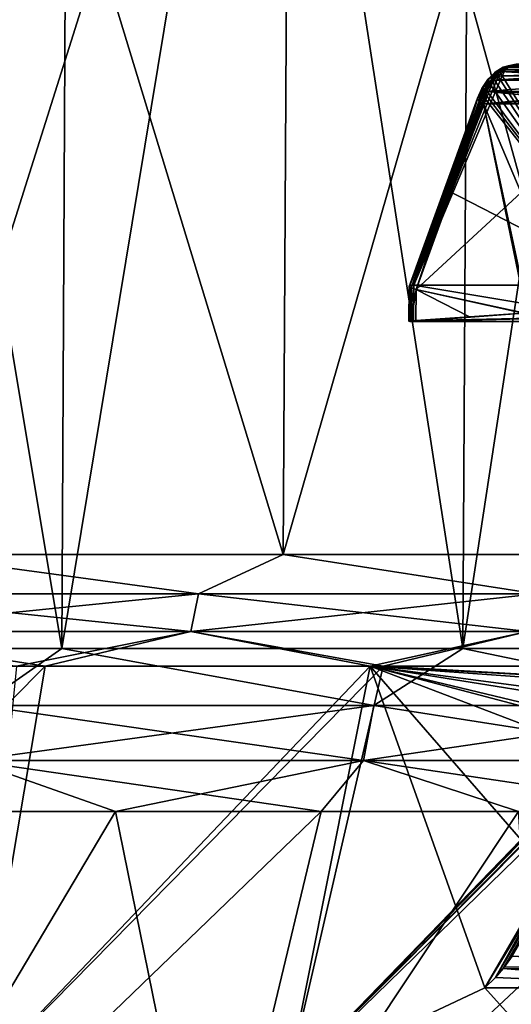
# Model space of a CAD drawing. Header units: metres. Extents: x -92 to 264, y -100 to 50.
# Tile 176 of 656: x 14.01 to 16.45, y -78.48 to -73.58. Entities that reach past the tile are written whole.
import ezdxf

# ---------------------------------------------------------------- set-up
doc = ezdxf.new("R2010")
doc.units = ezdxf.units.M
doc.layers.add('solid_21062050_01', color=7, linetype='CONTINUOUS')

msp = doc.modelspace()

# ---------------------------------------------------------------- linework, layer by layer
at = {"layer": 'solid_21062050_01'}
for points in [[(14.280685, -64.201744, -25.013882), (14.218353, -76.706161, -24.924311), (12.078719, -76.706161, -26.257954)], [(12.131678, -64.201744, -26.353365), (14.280685, -64.201744, -25.013882), (12.078719, -76.706161, -26.257954)], [(12.131678, -64.201744, 17.360905), (12.078719, -76.706161, 17.265493), (14.218353, -76.706161, 15.93185)], [(14.280685, -64.201744, 16.021421), (12.131678, -64.201744, 17.360905), (14.218353, -76.706161, 15.93185)], [(16.283154, -64.201744, -23.463858), (16.212072, -76.706161, -23.381058), (14.218353, -76.706161, -24.924311)], [(14.280685, -64.201744, -25.013882), (16.283154, -64.201744, -23.463858), (14.218353, -76.706161, -24.924311)], [(14.280685, -64.201744, 16.021421), (14.218353, -76.706161, 15.93185), (16.212076, -76.706161, 14.388596)], [(16.283154, -64.201744, 14.471397), (14.280685, -64.201744, 16.021421), (16.212076, -76.706161, 14.388596)], [(18.118534, -64.201744, -21.7192), (18.039442, -76.706161, -21.644016), (16.212072, -76.706161, -23.381058)], [(16.283154, -64.201744, -23.463858), (18.118534, -64.201744, -21.7192), (16.212072, -76.706161, -23.381058)], [(16.283154, -64.201744, 14.471397), (16.212076, -76.706161, 14.388596), (18.039442, -76.706161, 12.651556)], [(18.118534, -64.201744, 12.72674), (16.283154, -64.201744, 14.471397), (18.039442, -76.706161, 12.651556)], [(15.353564, -70.231491, 12.555632), (15.318479, -76.239906, 12.516665), (13.45623, -76.239906, 14.024684)], [(13.48705, -70.231491, 14.067104), (15.353564, -70.231491, 12.555632), (13.45623, -76.239906, 14.024684)], [(13.48705, -70.231491, -23.059565), (13.456231, -76.239906, -23.017143), (15.318478, -76.239906, -21.509127)], [(15.353564, -70.231491, -21.548092), (13.48705, -70.231491, -23.059565), (15.318478, -76.239906, -21.509127)], [(15.353564, -70.231491, -21.548092), (15.318478, -76.239906, -21.509127), (17.012894, -76.239906, -19.814711)], [(17.051861, -70.231491, 10.857335), (17.012894, -76.239906, 10.822249), (15.318479, -76.239906, 12.516665)], [(15.353564, -70.231491, 12.555632), (17.051861, -70.231491, 10.857335), (15.318479, -76.239906, 12.516665)], [(17.051861, -70.231491, -19.849796), (15.353564, -70.231491, -21.548092), (17.012894, -76.239906, -19.814711)], [(16.395329, -73.833633, 9.109626), (16.413109, -73.81514, 9.138822), (16.450022, -73.807053, 9.097229)], [(16.450022, -73.807053, 9.097229), (16.425556, -73.827263, 9.077011), (16.395329, -73.833633, 9.109626)], [(16.413031, -73.815178, -18.131351), (16.450022, -73.807053, -18.089689), (16.438023, -73.809364, -18.158199)], [(16.413031, -73.815178, -18.131351), (16.425556, -73.827263, -18.069471), (16.450022, -73.807053, -18.089689)], [(16.413109, -73.81514, 9.138822), (16.437954, -73.809395, 9.165822), (16.478456, -73.800003, 9.120725)], [(16.450022, -73.807053, 9.097229), (16.413109, -73.81514, 9.138822), (16.478456, -73.800003, 9.120725)], [(17.526464, -73.807053, 7.677857), (16.425556, -73.827263, 9.077011), (16.450022, -73.807053, 9.097229)], [(17.500397, -73.827263, 7.65975), (16.425556, -73.827263, 9.077011), (17.526464, -73.807053, 7.677857)], [(16.425556, -73.827263, -18.069471), (17.500397, -73.827263, -16.65221), (16.450022, -73.807053, -18.089689)], [(16.437954, -73.809395, 9.165822), (17.109613, -73.800003, 9.652208), (16.478456, -73.800003, 9.120725)], [(16.437954, -73.809395, 9.165822), (17.089926, -73.802353, 9.675588), (17.109613, -73.800003, 9.652208)], [(16.437954, -73.809395, 9.165822), (17.070623, -73.80938, 9.698511), (17.089926, -73.802353, 9.675588)], [(16.438023, -73.809364, -18.158199), (16.478456, -73.800003, -18.113186), (17.089926, -73.802353, -18.668049)], [(16.450022, -73.807053, -18.089689), (16.478456, -73.800003, -18.113186), (16.438023, -73.809364, -18.158199)], [(16.438023, -73.809364, -18.158199), (17.089926, -73.802353, -18.668049), (17.070623, -73.80938, -18.690971)], [(16.450022, -73.807053, 9.097229), (16.478456, -73.800003, 9.120725), (17.554222, -73.800003, 7.702483)], [(17.526464, -73.807053, 7.677857), (16.450022, -73.807053, 9.097229), (17.554222, -73.800003, 7.702483)], [(16.450022, -73.807053, -18.089689), (17.526464, -73.807053, -16.670317), (16.478456, -73.800003, -18.113186)], [(17.500397, -73.827263, -16.65221), (17.526464, -73.807053, -16.670317), (16.450022, -73.807053, -18.089689)], [(16.333427, -73.884071, -18.139706), (16.34503, -73.895897, -18.104216), (16.363119, -73.853935, -18.126034)], [(16.333427, -73.884071, -18.139706), (16.363119, -73.853935, -18.126034), (16.336676, -73.877228, -18.177824)], [(16.333521, -73.883957, 9.147217), (16.33679, -73.87709, 9.185328), (16.373234, -73.840202, 9.168496)], [(16.363224, -73.853851, 9.133511), (16.333521, -73.883957, 9.147217), (16.373234, -73.840202, 9.168496)], [(16.363224, -73.853851, 9.133511), (16.344793, -73.896172, 9.111838), (16.333521, -73.883957, 9.147217)], [(16.336676, -73.877228, -18.177824), (16.373106, -73.840309, -18.161034), (16.384079, -73.845619, -18.199528)], [(16.363119, -73.853935, -18.126034), (16.373106, -73.840309, -18.161034), (16.336676, -73.877228, -18.177824)], [(16.336676, -73.877228, -18.177824), (16.384079, -73.845619, -18.199528), (16.346594, -73.885979, -18.215054)], [(16.373234, -73.840202, 9.168496), (16.33679, -73.87709, 9.185328), (16.384151, -73.845558, 9.207026)], [(16.33679, -73.87709, 9.185328), (16.346672, -73.885872, 9.222572), (16.384151, -73.845558, 9.207026)], [(16.363224, -73.853851, 9.133511), (16.366854, -73.874931, 9.100802), (16.344793, -73.896172, 9.111838)], [(16.363119, -73.853935, -18.126034), (16.34503, -73.895897, -18.104216), (16.367136, -73.87471, -18.093082)], [(16.346594, -73.885979, -18.215054), (16.384079, -73.845619, -18.199528), (16.36138, -73.88031, -18.224073)], [(16.346672, -73.885872, 9.222572), (16.36137, -73.880325, 9.23162), (16.384151, -73.845558, 9.207026)], [(16.397669, -73.836891, 9.20401), (16.36137, -73.880325, 9.23162), (17.034796, -73.837189, 9.741055)], [(16.384151, -73.845558, 9.207026), (16.36137, -73.880325, 9.23162), (16.397669, -73.836891, 9.20401)], [(16.36137, -73.880325, 9.23162), (17.010395, -73.872437, 9.770034), (17.034796, -73.837189, 9.741055)], [(16.36138, -73.88031, -18.224073), (16.397709, -73.836861, -18.19644), (17.01053, -73.872177, -18.762331)], [(16.384079, -73.845619, -18.199528), (16.397709, -73.836861, -18.19644), (16.36138, -73.88031, -18.224073)], [(16.363119, -73.853935, -18.126034), (16.367136, -73.87471, -18.093082), (16.395267, -73.833656, -18.102142)], [(16.363119, -73.853935, -18.126034), (16.395267, -73.833656, -18.102142), (16.373106, -73.840309, -18.161034)], [(16.363224, -73.853851, 9.133511), (16.373234, -73.840202, 9.168496), (16.413109, -73.81514, 9.138822)], [(16.395329, -73.833633, 9.109626), (16.363224, -73.853851, 9.133511), (16.413109, -73.81514, 9.138822)], [(16.395329, -73.833633, 9.109626), (16.366854, -73.874931, 9.100802), (16.363224, -73.853851, 9.133511)], [(16.395329, -73.833633, 9.109626), (16.38868, -73.86203, 9.083918), (16.366854, -73.874931, 9.100802)], [(16.395267, -73.833656, -18.102142), (16.367136, -73.87471, -18.093082), (16.388992, -73.861916, -18.076084)], [(16.373106, -73.840309, -18.161034), (16.413031, -73.815178, -18.131351), (16.425766, -73.815758, -18.170549)], [(16.395267, -73.833656, -18.102142), (16.413031, -73.815178, -18.131351), (16.373106, -73.840309, -18.161034)], [(16.373106, -73.840309, -18.161034), (16.425766, -73.815758, -18.170549), (16.384079, -73.845619, -18.199528)], [(16.413109, -73.81514, 9.138822), (16.373234, -73.840202, 9.168496), (16.425764, -73.815758, 9.178092)], [(16.373234, -73.840202, 9.168496), (16.384151, -73.845558, 9.207026), (16.425764, -73.815758, 9.178092)], [(16.384079, -73.845619, -18.199528), (16.425766, -73.815758, -18.170549), (16.397709, -73.836861, -18.19644)], [(16.384151, -73.845558, 9.207026), (16.397669, -73.836891, 9.20401), (16.425764, -73.815758, 9.178092)], [(16.425556, -73.827263, 9.077011), (16.408592, -73.857735, 9.062993), (16.38868, -73.86203, 9.083918)], [(16.425556, -73.827263, 9.077011), (16.38868, -73.86203, 9.083918), (16.395329, -73.833633, 9.109626)], [(16.395267, -73.833656, -18.102142), (16.388992, -73.861916, -18.076084), (16.408592, -73.857735, -18.055454)], [(16.395267, -73.833656, -18.102142), (16.425556, -73.827263, -18.069471), (16.413031, -73.815178, -18.131351)], [(16.395267, -73.833656, -18.102142), (16.408592, -73.857735, -18.055454), (16.425556, -73.827263, -18.069471)], [(16.425764, -73.815758, 9.178092), (16.397669, -73.836891, 9.20401), (17.052124, -73.821022, 9.720479)], [(16.397669, -73.836891, 9.20401), (17.034796, -73.837189, 9.741055), (17.052124, -73.821022, 9.720479)], [(16.397709, -73.836861, -18.19644), (16.425766, -73.815758, -18.170549), (17.052124, -73.821022, -18.71294)], [(16.397709, -73.836861, -18.19644), (17.052124, -73.821022, -18.71294), (17.034796, -73.837189, -18.733517)], [(16.397709, -73.836861, -18.19644), (17.034796, -73.837189, -18.733517), (17.01053, -73.872177, -18.762331)], [(17.500397, -73.827263, 7.65975), (17.482323, -73.857735, 7.647196), (16.408592, -73.857735, 9.062993)], [(17.500397, -73.827263, 7.65975), (16.408592, -73.857735, 9.062993), (16.425556, -73.827263, 9.077011)], [(16.425556, -73.827263, -18.069471), (16.408592, -73.857735, -18.055454), (17.482323, -73.857735, -16.639656)], [(16.413031, -73.815178, -18.131351), (16.438023, -73.809364, -18.158199), (16.425766, -73.815758, -18.170549)], [(16.413109, -73.81514, 9.138822), (16.425764, -73.815758, 9.178092), (16.437954, -73.809395, 9.165822)], [(16.425556, -73.827263, -18.069471), (17.482323, -73.857735, -16.639656), (17.500397, -73.827263, -16.65221)], [(16.425764, -73.815758, 9.178092), (17.052124, -73.821022, 9.720479), (17.070623, -73.80938, 9.698511)], [(16.437954, -73.809395, 9.165822), (16.425764, -73.815758, 9.178092), (17.070623, -73.80938, 9.698511)], [(16.425766, -73.815758, -18.170549), (16.438023, -73.809364, -18.158199), (17.070623, -73.80938, -18.690971)], [(16.425766, -73.815758, -18.170549), (17.070623, -73.80938, -18.690971), (17.052124, -73.821022, -18.71294)], [(16.408592, -73.857735, 9.062993), (17.053724, -74.900002, 7.41219), (15.968169, -74.900002, 8.832595)], [(16.38868, -73.86203, 9.083918), (16.408592, -73.857735, 9.062993), (15.968169, -74.900002, 8.832595)], [(16.366854, -73.874931, 9.100802), (16.38868, -73.86203, 9.083918), (15.968169, -74.900002, 8.832595)], [(16.344793, -73.896172, 9.111838), (16.366854, -73.874931, 9.100802), (15.968169, -74.900002, 8.832595)], [(16.3248, -73.924492, 9.115203), (16.344793, -73.896172, 9.111838), (15.968169, -74.900002, 8.832595)], [(16.306684, -73.921326, -18.181631), (16.336676, -73.877228, -18.177824), (16.346594, -73.885979, -18.215054)], [(16.333427, -73.884071, -18.139706), (16.336676, -73.877228, -18.177824), (16.306684, -73.921326, -18.181631)], [(16.308708, -73.920464, -18.14283), (16.333427, -73.884071, -18.139706), (16.306684, -73.921326, -18.181631)], [(16.306684, -73.921326, -18.181631), (16.346594, -73.885979, -18.215054), (16.315895, -73.932655, -18.217817)], [(16.33679, -73.87709, 9.185328), (16.306744, -73.921219, 9.189177), (16.346672, -73.885872, 9.222572)], [(16.308756, -73.92038, 9.150374), (16.306744, -73.921219, 9.189177), (16.33679, -73.87709, 9.185328)], [(16.306744, -73.921219, 9.189177), (16.315939, -73.932571, 9.225363), (16.346672, -73.885872, 9.222572)], [(16.308708, -73.920464, -18.14283), (16.32493, -73.924263, -18.107672), (16.333427, -73.884071, -18.139706)], [(16.333521, -73.883957, 9.147217), (16.308756, -73.92038, 9.150374), (16.33679, -73.87709, 9.185328)], [(16.333521, -73.883957, 9.147217), (16.3248, -73.924492, 9.115203), (16.308756, -73.92038, 9.150374)], [(16.315895, -73.932655, -18.217817), (16.346594, -73.885979, -18.215054), (16.332687, -73.935921, -18.238119)], [(16.315939, -73.932571, 9.225363), (16.332684, -73.935936, 9.24566), (16.346672, -73.885872, 9.222572)], [(16.333521, -73.883957, 9.147217), (16.344793, -73.896172, 9.111838), (16.3248, -73.924492, 9.115203)], [(16.333427, -73.884071, -18.139706), (16.32493, -73.924263, -18.107672), (16.34503, -73.895897, -18.104216)], [(16.34503, -73.895897, -18.104216), (16.32493, -73.924263, -18.107672), (17.053724, -74.900002, -16.40465)], [(16.36137, -73.880325, 9.23162), (16.332684, -73.935936, 9.24566), (17.005989, -73.88118, 9.775266)], [(16.346672, -73.885872, 9.222572), (16.332684, -73.935936, 9.24566), (16.36137, -73.880325, 9.23162)], [(16.332684, -73.935936, 9.24566), (16.987432, -73.9366, 9.797302), (17.005989, -73.88118, 9.775266)], [(16.332687, -73.935921, -18.238119), (16.36138, -73.88031, -18.224073), (17.005989, -73.88118, -18.767727)], [(16.346594, -73.885979, -18.215054), (16.36138, -73.88031, -18.224073), (16.332687, -73.935921, -18.238119)], [(16.332687, -73.935921, -18.238119), (17.005989, -73.88118, -18.767727), (16.987432, -73.9366, -18.789762)], [(16.367136, -73.87471, -18.093082), (16.34503, -73.895897, -18.104216), (17.053724, -74.900002, -16.40465)], [(16.36137, -73.880325, 9.23162), (17.005989, -73.88118, 9.775266), (17.010395, -73.872437, 9.770034)], [(16.36138, -73.88031, -18.224073), (17.01053, -73.872177, -18.762331), (17.005989, -73.88118, -18.767727)], [(16.388992, -73.861916, -18.076084), (16.367136, -73.87471, -18.093082), (17.053724, -74.900002, -16.40465)], [(16.408592, -73.857735, -18.055454), (16.388992, -73.861916, -18.076084), (17.053724, -74.900002, -16.40465)], [(16.408592, -73.857735, 9.062993), (17.482323, -73.857735, 7.647196), (17.053724, -74.900002, 7.41219)], [(17.482323, -73.857735, -16.639656), (16.408592, -73.857735, -18.055454), (17.053724, -74.900002, -16.40465)], [(16.316544, -73.940262, 9.113623), (16.3248, -73.924492, 9.115203), (15.968169, -74.900002, 8.832595)], [(16.138601, -74.428963, 8.971183), (16.316544, -73.940262, 9.113623), (15.968169, -74.900002, 8.832595)], [(16.138601, -74.428963, 8.971183), (16.309626, -73.956863, 9.109829), (16.316544, -73.940262, 9.113623)], [(16.308708, -73.920464, -18.14283), (16.306684, -73.921326, -18.181631), (16.284832, -73.968735, -18.173292)], [(16.290571, -73.959831, -18.1359), (16.308708, -73.920464, -18.14283), (16.284832, -73.968735, -18.173292)], [(16.306744, -73.921219, 9.189177), (16.290571, -73.959831, 9.143438), (16.284832, -73.968735, 9.180831)], [(16.306744, -73.921219, 9.189177), (16.284832, -73.968735, 9.180831), (16.315939, -73.932571, 9.225363)], [(16.284832, -73.968735, -18.173292), (16.306684, -73.921326, -18.181631), (16.293348, -73.982224, -18.208729)], [(16.315939, -73.932571, 9.225363), (16.284832, -73.968735, 9.180831), (16.293348, -73.982224, 9.216269)], [(16.308756, -73.92038, 9.150374), (16.309626, -73.956863, 9.109829), (16.290571, -73.959831, 9.143438)], [(16.308756, -73.92038, 9.150374), (16.290571, -73.959831, 9.143438), (16.306744, -73.921219, 9.189177)], [(16.290571, -73.959831, -18.1359), (16.316612, -73.940125, -18.106102), (16.308708, -73.920464, -18.14283)], [(16.290571, -73.959831, -18.1359), (16.309626, -73.956863, -18.102289), (16.316612, -73.940125, -18.106102)], [(16.306684, -73.921326, -18.181631), (16.315895, -73.932655, -18.217817), (16.293348, -73.982224, -18.208729)], [(16.315939, -73.932571, 9.225363), (16.293348, -73.982224, 9.216269), (16.332684, -73.935936, 9.24566)], [(16.293348, -73.982224, -18.208729), (16.315895, -73.932655, -18.217817), (16.314808, -73.998253, -18.236835)], [(16.293348, -73.982224, 9.216269), (16.314808, -73.998253, 9.244376), (16.332684, -73.935936, 9.24566)], [(16.308708, -73.920464, -18.14283), (16.316612, -73.940125, -18.106102), (16.32493, -73.924263, -18.107672)], [(16.308756, -73.92038, 9.150374), (16.3248, -73.924492, 9.115203), (16.316544, -73.940262, 9.113623)], [(16.308756, -73.92038, 9.150374), (16.316544, -73.940262, 9.113623), (16.309626, -73.956863, 9.109829)], [(16.316612, -73.940125, -18.106102), (16.309626, -73.956863, -18.102289), (17.053724, -74.900002, -16.40465)], [(16.315895, -73.932655, -18.217817), (16.332687, -73.935921, -18.238119), (16.314808, -73.998253, -18.236835)], [(16.332687, -73.935921, -18.238119), (16.980793, -73.998253, -18.797647), (16.314808, -73.998253, -18.236835)], [(16.332684, -73.935936, 9.24566), (16.314808, -73.998253, 9.244376), (16.987432, -73.9366, 9.797302)], [(16.983742, -73.957413, 9.801684), (16.987432, -73.9366, 9.797302), (16.314808, -73.998253, 9.244376)], [(16.32493, -73.924263, -18.107672), (16.316612, -73.940125, -18.106102), (17.053724, -74.900002, -16.40465)], [(16.332687, -73.935921, -18.238119), (16.98378, -73.957153, -18.794102), (16.980793, -73.998253, -18.797647)], [(16.332687, -73.935921, -18.238119), (16.987432, -73.9366, -18.789762), (16.98378, -73.957153, -18.794102)], [(16.290571, -73.959831, 9.143438), (15.949618, -74.90136, 8.866428), (15.945251, -74.905846, 8.905024)], [(16.284832, -73.968735, 9.180831), (16.290571, -73.959831, 9.143438), (15.945251, -74.905846, 8.905024)], [(16.284832, -73.968735, 9.180831), (15.945251, -74.905846, 8.905024), (15.955977, -74.912834, 8.942578)], [(15.945267, -74.905876, -17.897676), (16.290571, -73.959831, -18.1359), (16.284832, -73.968735, -18.173292)], [(15.945267, -74.905876, -17.897676), (15.949572, -74.901367, -17.859041), (16.290571, -73.959831, -18.1359)], [(15.956026, -74.912857, -17.935135), (15.945267, -74.905876, -17.897676), (16.284832, -73.968735, -18.173292)], [(15.949572, -74.901367, -17.859041), (15.968169, -74.900002, -17.825054), (16.290571, -73.959831, -18.1359)], [(15.949618, -74.90136, 8.866428), (16.309626, -73.956863, 9.109829), (16.138601, -74.428963, 8.971183)], [(16.290571, -73.959831, 9.143438), (16.309626, -73.956863, 9.109829), (15.949618, -74.90136, 8.866428)], [(16.293348, -73.982224, 9.216269), (16.284832, -73.968735, 9.180831), (15.955977, -74.912834, 8.942578)], [(16.293348, -73.982224, 9.216269), (15.955977, -74.912834, 8.942578), (15.980406, -74.921295, 8.973313)], [(15.956026, -74.912857, -17.935135), (16.284832, -73.968735, -18.173292), (16.293348, -73.982224, -18.208729)], [(15.956026, -74.912857, -17.935135), (16.293348, -73.982224, -18.208729), (16.314808, -73.998253, -18.236835)], [(15.956026, -74.912857, -17.935135), (16.314808, -73.998253, -18.236835), (15.980406, -74.921295, -17.965775)], [(16.290571, -73.959831, -18.1359), (15.968169, -74.900002, -17.825054), (16.138599, -74.428963, -17.963642)], [(16.293348, -73.982224, 9.216269), (15.980406, -74.921295, 8.973313), (16.314808, -73.998253, 9.244376)], [(16.980793, -73.998253, 9.805187), (15.980406, -74.921295, 8.973313), (16.513338, -75.038208, 9.423418)], [(16.980793, -73.998253, 9.805187), (16.314808, -73.998253, 9.244376), (15.980406, -74.921295, 8.973313)], [(15.980406, -74.921295, -17.965775), (16.314808, -73.998253, -18.236835), (16.528545, -75.041229, -18.428719)], [(16.309626, -73.956863, -18.102289), (16.138599, -74.428963, -17.963642), (17.053724, -74.900002, -16.40465)], [(16.290571, -73.959831, -18.1359), (16.138599, -74.428963, -17.963642), (16.309626, -73.956863, -18.102289)], [(16.983742, -73.957413, 9.801684), (16.314808, -73.998253, 9.244376), (16.980793, -73.998253, 9.805187)], [(16.314808, -73.998253, -18.236835), (16.54158, -75.051888, -18.439817), (16.528545, -75.041229, -18.428719)], [(16.314808, -73.998253, -18.236835), (16.982544, -75.572861, -18.817085), (16.54158, -75.051888, -18.439817)], [(16.314808, -73.998253, -18.236835), (16.980793, -73.998253, -18.797647), (16.982544, -75.572861, -18.817085)], [(15.949618, -74.90136, 8.866428), (16.138601, -74.428963, 8.971183), (15.968169, -74.900002, 8.832595)], [(16.138599, -74.428963, -17.963642), (15.968169, -74.900002, -17.825054), (17.053724, -74.900002, -16.40465)], [(15.945251, -74.905846, 8.905024), (15.948545, -75.079605, 8.867899), (15.944315, -75.078468, 8.906527)], [(15.955977, -74.912834, 8.942578), (15.945251, -74.905846, 8.905024), (15.944315, -75.078468, 8.906527)], [(15.955977, -74.912834, 8.942578), (15.944315, -75.078468, 8.906527), (15.955181, -75.076775, 8.943887)], [(15.945267, -74.905876, -17.897676), (15.944317, -75.078468, -17.899015), (15.948537, -75.079605, -17.860388)], [(15.956026, -74.912857, -17.935135), (15.944317, -75.078468, -17.899015), (15.945267, -74.905876, -17.897676)], [(15.956026, -74.912857, -17.935135), (15.955188, -75.076775, -17.936359), (15.944317, -75.078468, -17.899015)], [(15.945251, -74.905846, 8.905024), (15.949618, -74.90136, 8.866428), (15.948545, -75.079605, 8.867899)], [(15.945267, -74.905876, -17.897676), (15.948537, -75.079605, -17.860388), (15.949572, -74.901367, -17.859041)], [(15.949572, -74.901367, -17.859041), (15.948537, -75.079605, -17.860388), (15.967167, -75.080002, -17.826256)], [(15.968169, -74.900002, 8.832595), (15.967167, -75.080002, 8.833795), (15.948545, -75.079605, 8.867899)], [(15.949618, -74.90136, 8.866428), (15.968169, -74.900002, 8.832595), (15.948545, -75.079605, 8.867899)], [(15.949572, -74.901367, -17.859041), (15.967167, -75.080002, -17.826256), (15.968169, -74.900002, -17.825054)], [(15.955977, -74.912834, 8.942578), (15.955181, -75.076775, 8.943887), (15.980406, -74.921295, 8.973313)], [(15.980406, -74.921295, 8.973313), (15.955181, -75.076775, 8.943887), (15.979548, -75.074768, 8.974341)], [(15.956026, -74.912857, -17.935135), (15.980406, -74.921295, -17.965775), (15.955188, -75.076775, -17.936359)], [(15.980406, -74.921295, -17.965775), (15.979548, -75.074768, -17.966803), (15.955188, -75.076775, -17.936359)], [(15.968169, -74.900002, 8.832595), (17.053307, -75.080002, 7.41279), (15.967167, -75.080002, 8.833795)], [(15.968169, -74.900002, -17.825054), (15.967167, -75.080002, -17.826256), (17.053307, -75.080002, -16.405251)], [(15.968169, -74.900002, 8.832595), (17.053724, -74.900002, 7.41219), (17.053307, -75.080002, 7.41279)], [(17.053724, -74.900002, -16.40465), (15.968169, -74.900002, -17.825054), (17.053307, -75.080002, -16.405251)], [(15.980406, -74.921295, 8.973313), (15.979548, -75.074768, 8.974341), (16.246319, -75.056496, 9.198775)], [(15.980406, -74.921295, -17.965775), (16.246319, -75.056496, -18.191236), (15.979548, -75.074768, -17.966803)], [(15.980406, -74.921295, 8.973313), (16.246319, -75.056496, 9.198775), (16.513338, -75.038208, 9.423418)], [(15.980406, -74.921295, -17.965775), (16.513338, -75.038208, -18.415878), (16.246319, -75.056496, -18.191236)], [(15.980406, -74.921295, -17.965775), (16.528545, -75.041229, -18.428719), (16.513338, -75.038208, -18.415878)], [(16.513338, -75.038208, 9.423418), (15.944315, -75.078468, 8.906527), (15.948545, -75.079605, 8.867899)], [(16.513338, -75.038208, 9.423418), (15.955181, -75.076775, 8.943887), (15.944315, -75.078468, 8.906527)], [(17.677504, -75.038208, -16.904005), (15.944317, -75.078468, -17.899015), (15.955188, -75.076775, -17.936359)], [(17.677504, -75.038208, -16.904005), (15.948537, -75.079605, -17.860388), (15.944317, -75.078468, -17.899015)], [(17.677504, -75.038208, -16.904005), (15.967167, -75.080002, -17.826256), (15.948537, -75.079605, -17.860388)], [(16.513338, -75.038208, 9.423418), (15.948545, -75.079605, 8.867899), (15.967167, -75.080002, 8.833795)], [(16.513338, -75.038208, 9.423418), (16.246319, -75.056496, 9.198775), (15.955181, -75.076775, 8.943887)], [(16.246319, -75.056496, 9.198775), (15.979548, -75.074768, 8.974341), (15.955181, -75.076775, 8.943887)], [(15.955188, -75.076775, -17.936359), (16.246319, -75.056496, -18.191236), (16.513338, -75.038208, -18.415878)], [(17.677504, -75.038208, -16.904005), (15.955188, -75.076775, -17.936359), (16.513338, -75.038208, -18.415878)], [(15.955188, -75.076775, -17.936359), (15.979548, -75.074768, -17.966803), (16.246319, -75.056496, -18.191236)], [(17.675308, -75.038208, 7.914669), (15.967167, -75.080002, 8.833795), (17.053307, -75.080002, 7.41279)], [(17.675308, -75.038208, 7.914669), (16.513338, -75.038208, 9.423418), (15.967167, -75.080002, 8.833795)], [(17.677504, -75.038208, -16.904005), (17.053307, -75.080002, -16.405251), (15.967167, -75.080002, -17.826256)], [(14.89828, -76.435089, 12.85819), (13.066125, -76.435089, 14.276383), (13.45623, -76.239906, 14.024684)], [(13.066125, -76.435089, -23.268845), (14.89828, -76.435089, -21.850649), (13.456231, -76.239906, -23.017143)], [(14.89828, -76.435089, 12.85819), (13.45623, -76.239906, 14.024684), (15.318479, -76.239906, 12.516665)], [(14.89828, -76.435089, -21.850649), (15.318478, -76.239906, -21.509127), (13.456231, -76.239906, -23.017143)], [(16.57756, -76.435089, 11.261915), (14.89828, -76.435089, 12.85819), (15.318479, -76.239906, 12.516665)], [(14.89828, -76.435089, -21.850649), (16.57756, -76.435089, -20.254375), (15.318478, -76.239906, -21.509127)], [(16.57756, -76.435089, -20.254375), (17.012894, -76.239906, -19.814711), (15.318478, -76.239906, -21.509127)], [(16.57756, -76.435089, 11.261915), (15.318479, -76.239906, 12.516665), (17.012894, -76.239906, 10.822249)], [(13.066125, -76.435089, -23.268845), (13.03255, -76.622589, -23.220606), (14.859998, -76.622589, -21.806055)], [(14.89828, -76.435089, 12.85819), (14.859998, -76.622589, 12.813595), (13.03255, -76.622589, 14.228145)], [(14.89828, -76.435089, 12.85819), (13.03255, -76.622589, 14.228145), (13.066125, -76.435089, 14.276383)], [(13.066125, -76.435089, -23.268845), (14.859998, -76.622589, -21.806055), (14.89828, -76.435089, -21.850649)], [(14.89828, -76.435089, -21.850649), (14.859998, -76.622589, -21.806055), (16.534962, -76.622589, -20.213882)], [(16.57756, -76.435089, 11.261915), (16.534962, -76.622589, 11.221423), (14.859998, -76.622589, 12.813595)], [(16.57756, -76.435089, 11.261915), (14.859998, -76.622589, 12.813595), (14.89828, -76.435089, 12.85819)], [(14.89828, -76.435089, -21.850649), (16.534962, -76.622589, -20.213882), (16.57756, -76.435089, -20.254375)], [(13.03255, -76.622589, 14.228145), (14.134534, -76.794624, 13.290891), (12.315337, -76.794624, 14.595631)], [(14.859998, -76.622589, -21.806055), (13.03255, -76.622589, -23.220606), (13.992015, -76.794624, -22.395678)], [(13.03255, -76.622589, 14.228145), (14.859998, -76.622589, 12.813595), (14.134534, -76.794624, 13.290891)], [(14.859998, -76.622589, -21.806055), (13.992015, -76.794624, -22.395678), (15.75117, -76.794624, -20.868992)], [(14.859998, -76.622589, 12.813595), (15.816452, -76.794617, 11.813479), (14.134534, -76.794624, 13.290891)], [(16.534962, -76.622589, -20.213882), (14.859998, -76.622589, -21.806055), (15.75117, -76.794624, -20.868992)], [(14.859998, -76.622589, 12.813595), (16.534962, -76.622589, 11.221423), (15.816452, -76.794617, 11.813479)], [(16.534962, -76.622589, -20.213882), (15.75117, -76.794624, -20.868992), (17.344763, -76.794624, -19.170218)], [(16.534962, -76.622589, 11.221423), (17.344732, -76.794655, 10.177762), (15.816452, -76.794617, 11.813479)], [(13.81113, -76.990562, -25.166046), (12.078719, -76.706161, -26.257954), (14.218353, -76.706161, -24.924311)], [(13.81113, -76.990562, 16.173586), (14.218353, -76.706161, 15.93185), (12.078719, -76.706161, 17.265493)], [(13.81113, -76.990562, -25.166046), (14.218353, -76.706161, -24.924311), (15.770621, -76.990562, -23.712788)], [(15.770621, -76.990562, 14.720327), (14.218353, -76.706161, 15.93185), (13.81113, -76.990562, 16.173586)], [(15.770621, -76.990562, -23.712788), (14.218353, -76.706161, -24.924311), (16.212072, -76.706161, -23.381058)], [(15.770621, -76.990562, 14.720327), (16.212076, -76.706161, 14.388596), (14.218353, -76.706161, 15.93185)], [(15.770621, -76.990562, -23.712788), (16.212072, -76.706161, -23.381058), (17.578234, -76.990562, -22.074465)], [(17.578234, -76.990562, 13.082004), (16.212076, -76.706161, 14.388596), (15.770621, -76.990562, 14.720327)], [(17.578234, -76.990562, -22.074465), (16.212072, -76.706161, -23.381058), (18.039442, -76.706161, -21.644016)], [(17.578234, -76.990562, 13.082004), (18.039442, -76.706161, 12.651556), (16.212076, -76.706161, 14.388596)], [(12.09139, -78.857216, 12.875944), (12.315337, -76.794624, 14.595631), (14.134534, -76.794624, 13.290891)], [(13.786867, -78.857216, 11.563547), (12.09139, -78.857216, 12.875944), (14.134534, -76.794624, 13.290891)], [(13.786867, -78.857216, 11.563547), (14.134534, -76.794624, 13.290891), (15.816452, -76.794617, 11.813479)], [(15.340872, -78.857216, 10.086355), (13.786867, -78.857216, 11.563547), (15.816452, -76.794617, 11.813479)], [(13.786867, -78.857216, -20.556007), (15.75117, -76.794624, -20.868992), (13.992015, -76.794624, -22.395678)], [(13.786867, -78.857216, -20.556007), (15.340872, -78.857216, -19.078815), (15.75117, -76.794624, -20.868992)], [(15.340872, -78.857216, 10.086355), (15.816452, -76.794617, 11.813479), (17.25786, -76.877289, 10.192689)], [(15.340872, -78.857216, -19.078815), (16.321569, -78.394051, -18.555027), (15.75117, -76.794624, -20.868992)], [(17.257885, -76.877258, -19.18515), (17.344763, -76.794624, -19.170218), (15.75117, -76.794624, -20.868992)], [(17.236139, -76.900566, -19.185951), (17.257885, -76.877258, -19.18515), (15.75117, -76.794624, -20.868992)], [(17.166128, -76.982689, -19.180483), (17.236139, -76.900566, -19.185951), (15.75117, -76.794624, -20.868992)], [(17.139164, -77.01722, -19.175064), (17.166128, -76.982689, -19.180483), (15.75117, -76.794624, -20.868992)], [(17.071955, -77.110954, -19.152697), (17.139164, -77.01722, -19.175064), (15.75117, -76.794624, -20.868992)], [(17.053614, -77.138748, -19.144039), (17.071955, -77.110954, -19.152697), (15.75117, -76.794624, -20.868992)], [(16.978952, -77.263107, -19.095692), (17.053614, -77.138748, -19.144039), (15.75117, -76.794624, -20.868992)], [(16.655798, -77.834061, -18.830084), (16.978952, -77.263107, -19.095692), (15.75117, -76.794624, -20.868992)], [(16.321569, -78.394051, -18.555027), (16.655798, -77.834061, -18.830084), (15.75117, -76.794624, -20.868992)], [(15.816452, -76.794617, 11.813479), (17.344732, -76.794655, 10.177762), (17.25786, -76.877289, 10.192689)], [(15.340872, -78.857216, 10.086355), (17.25786, -76.877289, 10.192689), (17.236347, -76.900337, 10.193487)], [(15.340872, -78.857216, 10.086355), (17.236347, -76.900337, 10.193487), (17.166105, -76.982719, 10.188018)], [(13.81113, -76.990562, 16.173586), (13.764803, -77.264679, 16.104254), (15.717722, -77.264679, 14.655869)], [(15.770621, -76.990562, -23.712788), (15.717722, -77.264679, -23.648331), (13.764803, -77.264679, -25.096714)], [(13.81113, -76.990562, -25.166046), (15.770621, -76.990562, -23.712788), (13.764803, -77.264679, -25.096714)], [(15.770621, -76.990562, 14.720327), (13.81113, -76.990562, 16.173586), (15.717722, -77.264679, 14.655869)], [(15.340872, -78.857216, 10.086355), (17.166105, -76.982719, 10.188018), (17.139353, -77.016968, 10.182648)], [(15.770621, -76.990562, 14.720327), (15.717722, -77.264679, 14.655869), (17.519272, -77.264679, 13.023041)], [(17.578234, -76.990562, -22.074465), (17.519272, -77.264679, -22.015501), (15.717722, -77.264679, -23.648331)], [(15.770621, -76.990562, -23.712788), (17.578234, -76.990562, -22.074465), (15.717722, -77.264679, -23.648331)], [(17.578234, -76.990562, 13.082004), (15.770621, -76.990562, 14.720327), (17.519272, -77.264679, 13.023041)], [(15.340872, -78.857216, 10.086355), (17.139353, -77.016968, 10.182648), (17.071951, -77.110962, 10.160234)], [(15.340872, -78.857216, 10.086355), (17.071951, -77.110962, 10.160234), (17.053774, -77.138504, 10.15166)], [(15.340872, -78.857216, 10.086355), (17.053774, -77.138504, 10.15166), (16.978952, -77.263107, 10.103231)], [(13.764803, -77.264679, 16.104254), (13.421074, -77.5177, 16.170433), (14.484295, -77.5177, 15.439703)], [(13.764803, -77.264679, -25.096714), (14.484293, -77.5177, -24.432165), (13.421074, -77.5177, -25.162893)], [(13.764803, -77.264679, 16.104254), (14.484295, -77.5177, 15.439703), (15.507811, -77.5177, 14.654332)], [(15.717722, -77.264679, 14.655869), (13.764803, -77.264679, 16.104254), (15.507811, -77.5177, 14.654332)], [(13.764803, -77.264679, -25.096714), (15.717722, -77.264679, -23.648331), (14.484293, -77.5177, -24.432165)], [(15.717722, -77.264679, -23.648331), (15.507806, -77.5177, -23.646795), (14.484293, -77.5177, -24.432165)], [(15.340872, -78.857216, 10.086355), (16.978952, -77.263107, 10.103231), (16.321569, -78.394051, 9.562566)], [(15.717722, -77.264679, -23.648331), (16.488811, -77.5177, -22.808939), (15.507806, -77.5177, -23.646795)], [(15.717722, -77.264679, 14.655869), (15.507811, -77.5177, 14.654332), (16.488813, -77.5177, 13.816477)], [(15.717722, -77.264679, 14.655869), (16.488813, -77.5177, 13.816477), (17.424629, -77.5177, 12.928422)], [(17.519272, -77.264679, 13.023041), (15.717722, -77.264679, 14.655869), (17.424629, -77.5177, 12.928422)], [(15.717722, -77.264679, -23.648331), (17.519272, -77.264679, -22.015501), (16.488811, -77.5177, -22.808939)], [(17.012899, -77.258064, 10.050753), (16.321569, -78.394051, 9.562566), (16.655798, -77.834061, 9.837624)], [(17.012899, -77.258064, 10.050753), (16.374687, -78.34288, 9.555458), (16.321569, -78.394051, 9.562566)], [(16.978952, -77.263107, 10.103231), (16.655798, -77.834061, 9.837624), (16.321569, -78.394051, 9.562566)], [(17.012901, -77.258064, -19.043213), (16.978952, -77.263107, -19.095692), (16.374687, -78.34288, -18.547918)], [(17.012901, -77.258064, -19.043213), (16.374687, -78.34288, -18.547918), (16.412409, -78.299408, -18.540092)], [(17.012899, -77.258064, 10.050753), (16.412409, -78.299408, 9.547632), (16.374687, -78.34288, 9.555458)], [(16.374687, -78.34288, -18.547918), (16.978952, -77.263107, -19.095692), (16.655798, -77.834061, -18.830084)], [(17.031372, -77.242104, 9.992994), (16.419878, -78.289932, 9.545701), (16.412409, -78.299408, 9.547632)], [(17.012899, -77.258064, 10.050753), (17.031372, -77.242104, 9.992994), (16.412409, -78.299408, 9.547632)], [(17.012901, -77.258064, -19.043213), (16.412409, -78.299408, -18.540092), (16.419878, -78.289932, -18.538162)], [(17.031372, -77.242104, 9.992994), (16.45723, -78.23642, 9.533802), (16.419878, -78.289932, 9.545701)], [(17.012901, -77.258064, -19.043213), (16.419878, -78.289932, -18.538162), (16.45723, -78.23642, -18.526262)], [(13.114618, -79.826332, 14.346057), (14.484295, -77.5177, 15.439703), (13.421074, -77.5177, 16.170433)], [(13.114618, -79.826332, 14.346057), (14.953574, -79.826332, 12.922599), (14.484295, -77.5177, 15.439703)], [(13.114618, -79.826332, -23.338516), (14.484293, -77.5177, -24.432165), (15.507806, -77.5177, -23.646795)], [(14.953574, -79.826332, -21.91506), (13.114618, -79.826332, -23.338516), (15.507806, -77.5177, -23.646795)], [(13.114618, -79.826332, -23.338516), (13.421074, -77.5177, -25.162893), (14.484293, -77.5177, -24.432165)], [(14.953574, -79.826332, 12.922599), (15.507811, -77.5177, 14.654332), (14.484295, -77.5177, 15.439703)], [(14.953574, -79.826332, 12.922599), (16.488813, -77.5177, 13.816477), (15.507811, -77.5177, 14.654332)], [(14.953574, -79.826332, 12.922599), (16.639086, -79.826332, 11.3204), (16.488813, -77.5177, 13.816477)], [(14.953574, -79.826332, -21.91506), (16.488811, -77.5177, -22.808939), (17.424629, -77.5177, -21.920883)], [(16.639086, -79.826332, -20.31286), (14.953574, -79.826332, -21.91506), (17.424629, -77.5177, -21.920883)], [(14.953574, -79.826332, -21.91506), (15.507806, -77.5177, -23.646795), (16.488811, -77.5177, -22.808939)], [(16.374687, -78.34288, -18.547918), (16.655798, -77.834061, -18.830084), (16.321569, -78.394051, -18.555027)], [(17.634254, -78.299568, -16.971283), (16.45723, -78.23642, -18.526262), (16.419878, -78.289932, -18.538162)], [(17.634254, -78.299568, 7.978823), (16.419878, -78.289932, 9.545701), (16.45723, -78.23642, 9.533802)], [(16.374687, -78.34288, -18.547918), (17.565701, -78.394051, -16.965776), (16.412409, -78.299408, -18.540092)], [(16.412409, -78.299408, 9.547632), (17.565701, -78.394051, 7.973316), (16.374687, -78.34288, 9.555458)], [(17.634254, -78.299568, -16.971283), (16.419878, -78.289932, -18.538162), (16.412409, -78.299408, -18.540092)], [(17.634254, -78.299568, 7.978823), (16.412409, -78.299408, 9.547632), (16.419878, -78.289932, 9.545701)], [(17.634254, -78.299568, -16.971283), (16.412409, -78.299408, -18.540092), (17.565701, -78.394051, -16.965776)], [(17.634254, -78.299568, 7.978823), (17.565701, -78.394051, 7.973316), (16.412409, -78.299408, 9.547632)], [(16.374687, -78.34288, -18.547918), (16.321569, -78.394051, -18.555027), (17.565701, -78.394051, -16.965776)], [(16.374687, -78.34288, 9.555458), (17.565701, -78.394051, 7.973316), (16.321569, -78.394051, 9.562566)], [(15.340872, -78.857216, -19.078815), (16.737457, -78.857216, -17.451986), (16.321569, -78.394051, -18.555027)], [(16.737457, -78.857216, 8.459527), (15.340872, -78.857216, 10.086355), (16.321569, -78.394051, 9.562566)], [(16.737457, -78.857216, -17.451986), (17.565701, -78.394051, -16.965776), (16.321569, -78.394051, -18.555027)], [(16.737457, -78.857216, 8.459527), (16.321569, -78.394051, 9.562566), (17.565701, -78.394051, 7.973316)]]:
    msp.add_3dface(points, dxfattribs=at)

doc.saveas('drawing.dxf')
